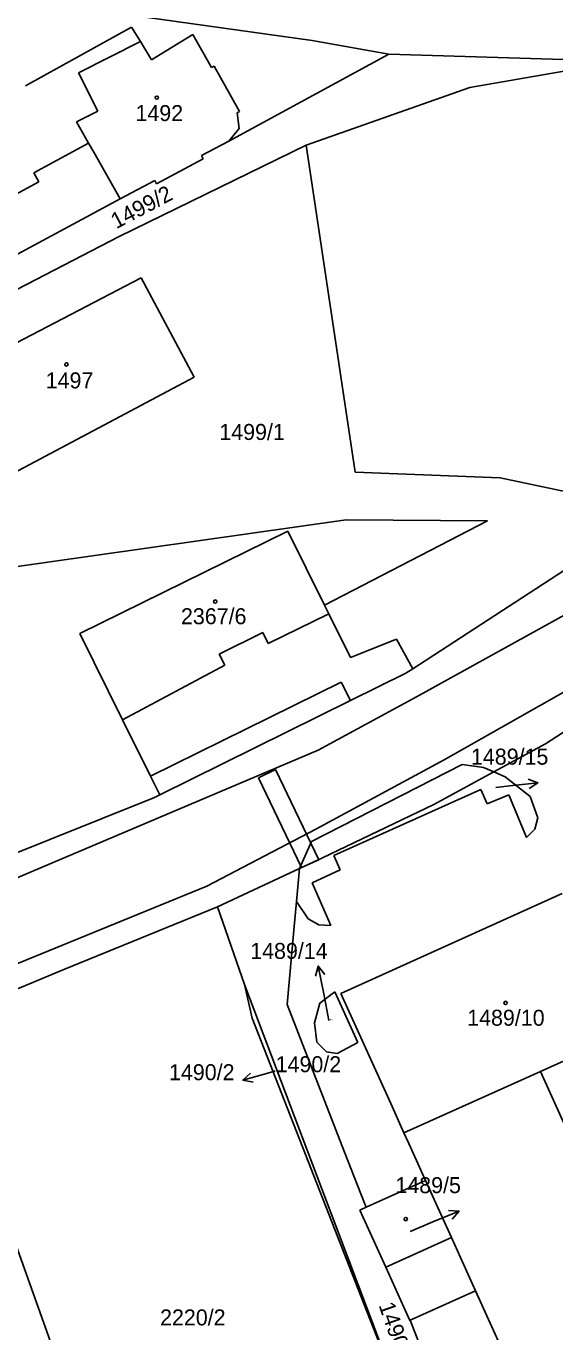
# Model space of a CAD drawing. Extents: x -785744 to -782822, y -1067550 to -1063910.
# Drawn here: x -784957.5 to -784901.3, y -1065835.5 to -1065696.7 of the extents above; entities that cross this region are included whole.
import ezdxf

# ---------------------------------------------------------------- set-up
doc = ezdxf.new("R2010")
doc.units = 0
for name, color, linetype in [('Hranice parcel', 7, 'Continuous'), ('Parcelní čísla', 7, 'Continuous'), ('Pop_ČP_popisy', 7, 'Continuous'), ('Vnitřní kresba', 7, 'Continuous'), ('Věcná břemena k části', 7, 'Continuous'), ('Značky budov', 7, 'Continuous')]:
    doc.layers.add(name, color=color, linetype=linetype)

msp = doc.modelspace()

# ---------------------------------------------------------------- linework, layer by layer
at = {"layer": 'Hranice parcel'}
msp.add_line((-784937.14, -1065886.18), (-784966.99, -1065802.59), dxfattribs=at)
for points in [[(-784946.35, -1065695.58), (-784927.11, -1065698.25)], [(-784957.53, -1065703.06), (-784946.29, -1065696.84)], [(-784946.29, -1065696.84), (-784945.34, -1065698.38)], [(-784944.15, -1065700.3), (-784939.78, -1065697.63)], [(-784939.78, -1065697.63), (-784937.78, -1065701.14)], [(-784951.91, -1065701.69), (-784945.34, -1065698.38)], [(-784945.34, -1065698.38), (-784944.15, -1065700.3)], [(-784927.11, -1065698.25), (-784918.98, -1065699.72)], [(-784935.94, -1065708.95), (-784918.98, -1065699.72)], [(-784918.98, -1065699.72), (-784898.14, -1065700.34)], [(-784910.36, -1065703.24), (-784893.05, -1065700.25)], [(-784951.91, -1065701.69), (-784949.86, -1065705.76)], [(-784937.78, -1065701.14), (-784937.52, -1065700.99)], [(-784937.52, -1065700.99), (-784934.81, -1065705.79)], [(-784927.75, -1065709.37), (-784910.36, -1065703.24)], [(-784952.12, -1065706.89), (-784949.86, -1065705.76)], [(-784935.07, -1065705.93), (-784934.81, -1065705.79)], [(-784935.07, -1065705.93), (-784934.86, -1065707.6)], [(-784952.12, -1065706.89), (-784950.83, -1065709.17)], [(-784935.94, -1065708.95), (-784934.86, -1065707.6)], [(-784956.64, -1065712.32), (-784950.83, -1065709.17)], [(-784950.83, -1065709.17), (-784950.29, -1065710.13)], [(-784950.29, -1065710.13), (-784947.48, -1065715.09)], [(-784947.58, -1065719.07), (-784927.75, -1065709.37)], [(-784938.85, -1065710.49), (-784935.94, -1065708.95)], [(-784927.75, -1065709.37), (-784922.55, -1065744.14)], [(-784943.62, -1065713.48), (-784938.66, -1065710.84)], [(-784938.85, -1065710.49), (-784938.66, -1065710.84)], [(-784956.64, -1065712.32), (-784956.11, -1065713.29)], [(-784978.5, -1065725.41), (-784956.11, -1065713.29)], [(-784947.48, -1065715.09), (-784943.8, -1065713.13)], [(-784943.8, -1065713.13), (-784943.62, -1065713.48)], [(-784960.72, -1065722.2), (-784947.48, -1065715.09)], [(-784969.27, -1065730.32), (-784947.58, -1065719.07)], [(-784966.88, -1065734.75), (-784945.25, -1065723.46)], [(-784945.25, -1065723.46), (-784939.64, -1065734.03)], [(-784961.11, -1065745.42), (-784939.64, -1065734.03)], [(-784922.55, -1065744.14), (-784907.14, -1065744.73)], [(-784907.14, -1065744.73), (-784891.23, -1065748.1)], [(-784960.45, -1065754.43), (-784923.5, -1065749.19)], [(-784925.81, -1065758.24), (-784908.51, -1065749.28)], [(-784923.5, -1065749.19), (-784908.51, -1065749.28)], [(-784893.83, -1065750.33), (-784916.42, -1065765.01)], [(-784951.75, -1065761.28), (-784929.7, -1065750.38)], [(-784929.7, -1065750.38), (-784925.81, -1065758.24)], [(-784925.81, -1065758.24), (-784925.35, -1065759.16)], [(-784925.35, -1065759.16), (-784923.05, -1065763.83)], [(-784951.75, -1065761.28), (-784947.23, -1065770.43)], [(-784923.05, -1065763.83), (-784918.17, -1065761.86)], [(-784918.17, -1065761.86), (-784916.42, -1065765.01)], [(-784917.16, -1065765.49), (-784923.05, -1065768.4)], [(-784917.16, -1065765.49), (-784916.42, -1065765.01)], [(-784943.28, -1065778.41), (-784923.05, -1065768.4)], [(-784902.34, -1065772.97), (-784896.34, -1065769.09)], [(-784947.23, -1065770.43), (-784944.26, -1065776.43)], [(-784907.84, -1065775.98), (-784902.34, -1065772.97)], [(-784944.26, -1065776.43), (-784943.28, -1065778.41)], [(-784914.18, -1065779.44), (-784907.84, -1065775.98)], [(-784907.84, -1065775.98), (-784906.61, -1065776.5)], [(-784906.61, -1065776.5), (-784903.98, -1065778.6)], [(-784924.81, -1065784.84), (-784909.21, -1065777.84)], [(-784909.21, -1065777.84), (-784908.53, -1065779.37)], [(-784971.66, -1065789.86), (-784943.84, -1065778.68)], [(-784943.84, -1065778.68), (-784943.28, -1065778.41)], [(-784926.01, -1065785.11), (-784914.18, -1065779.44)], [(-784908.53, -1065779.37), (-784906.24, -1065778.39)], [(-784906.24, -1065778.39), (-784904.36, -1065782.95)], [(-784903.98, -1065778.6), (-784903.14, -1065780.86)], [(-784903.46, -1065782.05), (-784903.14, -1065780.86)], [(-784904.36, -1065782.95), (-784903.46, -1065782.05)], [(-784924.81, -1065784.84), (-784924.14, -1065786.39)], [(-784937.16, -1065790.32), (-784928.45, -1065786.25)], [(-784928.77, -1065789.75), (-784928.45, -1065786.25)], [(-784928.45, -1065786.25), (-784926.01, -1065785.11)], [(-784927.12, -1065787.76), (-784924.14, -1065786.39)], [(-784927.12, -1065787.76), (-784925.13, -1065792.28)], [(-784924.06, -1065799.53), (-784900.56, -1065788.9)], [(-784953.48, -1065796.95), (-784937.16, -1065790.32)], [(-784937.16, -1065790.32), (-784934.29, -1065798.56)], [(-784929.04, -1065792.8), (-784928.77, -1065789.75)], [(-784928.77, -1065789.75), (-784927.53, -1065791.59)], [(-784927.53, -1065791.59), (-784926.39, -1065792.21)], [(-784929.76, -1065800.69), (-784929.04, -1065792.8)], [(-784926.39, -1065792.21), (-784925.13, -1065792.28)], [(-784966.99, -1065802.59), (-784953.48, -1065796.95)], [(-784934.29, -1065798.56), (-784933.48, -1065802.14)], [(-784934.29, -1065798.56), (-784916.87, -1065844.61)], [(-784926.3, -1065800.53), (-784924.7, -1065799.35)], [(-784924.7, -1065799.35), (-784922.25, -1065804.73)], [(-784924.06, -1065799.53), (-784918.77, -1065811.22)], [(-784929.76, -1065800.69), (-784924.58, -1065814.01)], [(-784926.86, -1065802.64), (-784926.3, -1065800.53)], [(-784933.48, -1065802.14), (-784916.87, -1065844.61)], [(-784926.86, -1065802.64), (-784926.62, -1065804.67)], [(-784902.86, -1065807.79), (-784893.86, -1065803.72)], [(-784926.62, -1065804.67), (-784925.6, -1065805.73)], [(-784925.6, -1065805.73), (-784924.45, -1065805.89)], [(-784924.45, -1065805.89), (-784922.25, -1065804.73)], [(-784917.37, -1065814.32), (-784902.86, -1065807.79)], [(-784895.18, -1065824.79), (-784902.86, -1065807.79)], [(-784918.77, -1065811.22), (-784917.37, -1065814.32)], [(-784924.58, -1065814.01), (-784923.66, -1065816.38)], [(-784917.37, -1065814.32), (-784916.85, -1065815.46)], [(-784916.85, -1065815.46), (-784915.08, -1065819.38)], [(-784923.66, -1065816.38), (-784921.55, -1065821.8)], [(-784921.38, -1065822.23), (-784915.08, -1065819.38)], [(-784915.08, -1065819.38), (-784912.33, -1065825.45)], [(-784922.04, -1065822.53), (-784921.38, -1065822.23)], [(-784921.55, -1065821.8), (-784921.38, -1065822.23)], [(-784922.04, -1065822.53), (-784919.29, -1065828.6)], [(-784912.33, -1065825.45), (-784909.78, -1065831.1)], [(-784916.71, -1065834.23), (-784916.74, -1065834.25), (-784919.29, -1065828.6)], [(-784909.78, -1065831.1), (-784916.71, -1065834.23)], [(-784909.78, -1065831.1), (-784899.56, -1065853.68)], [(-784916.71, -1065834.23), (-784913.52, -1065842.44)]]:
    msp.add_lwpolyline(points, dxfattribs=at)
at = {"layer": 'Pop_ČP_popisy'}
for p, q in [((-784906.12, -1065777.46), (-784903.14, -1065777.13)), ((-784925.88, -1065799.54), (-784926.46, -1065796.6)), ((-784931.58, -1065807.9), (-784934.46, -1065808.73)), ((-784914.29, -1065823.79), (-784911.52, -1065822.65))]:
    msp.add_line(p, q, dxfattribs=at)
for points in [[(-784907.61, -1065777.63), (-784906.12, -1065777.46)], [(-784904.19, -1065776.74), (-784903.14, -1065777.13), (-784904.08, -1065777.73)], [(-784926.76, -1065797.67), (-784926.46, -1065796.6), (-784925.77, -1065797.48)], [(-784925.33, -1065802.37), (-784925.88, -1065799.54)], [(-784933.36, -1065808.93), (-784934.46, -1065808.73), (-784933.64, -1065807.97)], [(-784931.04, -1065807.75), (-784931.58, -1065807.9)], [(-784916.72, -1065824.79), (-784914.29, -1065823.79)], [(-784912.63, -1065822.57), (-784911.52, -1065822.65), (-784912.25, -1065823.49)]]:
    msp.add_lwpolyline(points, dxfattribs=at)
at = {"layer": 'Vnitřní kresba'}
for points in [[(-784931.76, -1065762.33), (-784925.35, -1065759.16)], [(-784916.02, -1065767.98), (-784899.96, -1065759.09)], [(-784936.96, -1065763.45), (-784932.34, -1065761.17)], [(-784932.34, -1065761.17), (-784931.76, -1065762.33)], [(-784936.96, -1065763.45), (-784936.38, -1065764.62)], [(-784947.23, -1065770.43), (-784936.38, -1065764.62)], [(-784944.26, -1065776.43), (-784924.03, -1065766.43)], [(-784924.03, -1065766.43), (-784923.05, -1065768.4)], [(-784926.47, -1065773.65), (-784916.02, -1065767.98)], [(-784913.08, -1065774.69), (-784900.04, -1065767.29)], [(-784941.32, -1065779.96), (-784926.47, -1065773.65)], [(-784927.18, -1065783.38), (-784911.18, -1065775.2)], [(-784926.73, -1065782.07), (-784913.08, -1065774.69)], [(-784911.18, -1065775.2), (-784908.92, -1065775.52)], [(-784908.92, -1065775.52), (-784907.84, -1065775.98)], [(-784963.73, -1065789.47), (-784941.32, -1065779.96)], [(-784938.3, -1065788.1), (-784926.73, -1065782.07)], [(-784928.45, -1065786.25), (-784927.18, -1065783.38)], [(-784972.08, -1065801.94), (-784938.3, -1065788.1)], [(-784918.96, -1065828.45), (-784912.33, -1065825.45)], [(-784918.96, -1065828.45), (-784919.29, -1065828.6)]]:
    msp.add_lwpolyline(points, dxfattribs=at)
at = {"layer": 'Věcná břemena k části'}
for points in [[(-784931.01, -1065775.73), (-784932.81, -1065776.59)], [(-784932.81, -1065776.59), (-784928.22, -1065786.14)], [(-784926.41, -1065785.3), (-784931.01, -1065775.73)], [(-784928.22, -1065786.14), (-784926.41, -1065785.3)]]:
    msp.add_lwpolyline(points, dxfattribs=at)
at = {"layer": 'Značky budov'}
for centre in [(-784943.6, -1065704.33), (-784953.19, -1065732.67), (-784937.4, -1065757.87), (-784906.57, -1065800.51), (-784917.17, -1065823.49)]:
    msp.add_circle(centre, 0.175, dxfattribs=at)

# ---------------------------------------------------------------- texts
at = {"layer": 'Parcelní čísla'}
for s, height, p in [('1492', 1.7, (-784945.86, -1065706.82)), ('1497', 1.7, (-784955.39, -1065735.22)), ('1499/1', 1.7, (-784936.96, -1065740.7)), ('2367/6', 1.7, (-784941.03, -1065760.28)), ('1489/15', 0.1, (-784907.61, -1065777.63)), ('1489/10', 1.7, (-784910.65, -1065802.94)), ('1489/14', 0.1, (-784925.33, -1065802.37)), ('1490/2', 1.7, (-784930.98, -1065807.88)), ('1489/5', 0.1, (-784916.72, -1065824.79)), ('2220/2', 1.7, (-784943.25, -1065834.78))]:
    msp.add_text(s, height=height, dxfattribs=at).set_placement(p)
for s, rotation, p in [('1499/2', 27.8293, (-784947.9, -1065718.32)), ('1490/1', 289.3755, (-784920.07, -1065832.64))]:
    msp.add_text(s, height=1.7, rotation=rotation, dxfattribs=at).set_placement(p)
at = {"layer": 'Pop_ČP_popisy'}
for s, p in [('1489/15', (-784910.25, -1065775.2)), ('1489/14', (-784933.68, -1065795.84)), ('1490/2', (-784942.3, -1065808.73)), ('1489/5', (-784918.27, -1065820.73))]:
    msp.add_text(s, height=1.7, dxfattribs=at).set_placement(p)

doc.saveas('drawing.dxf')
